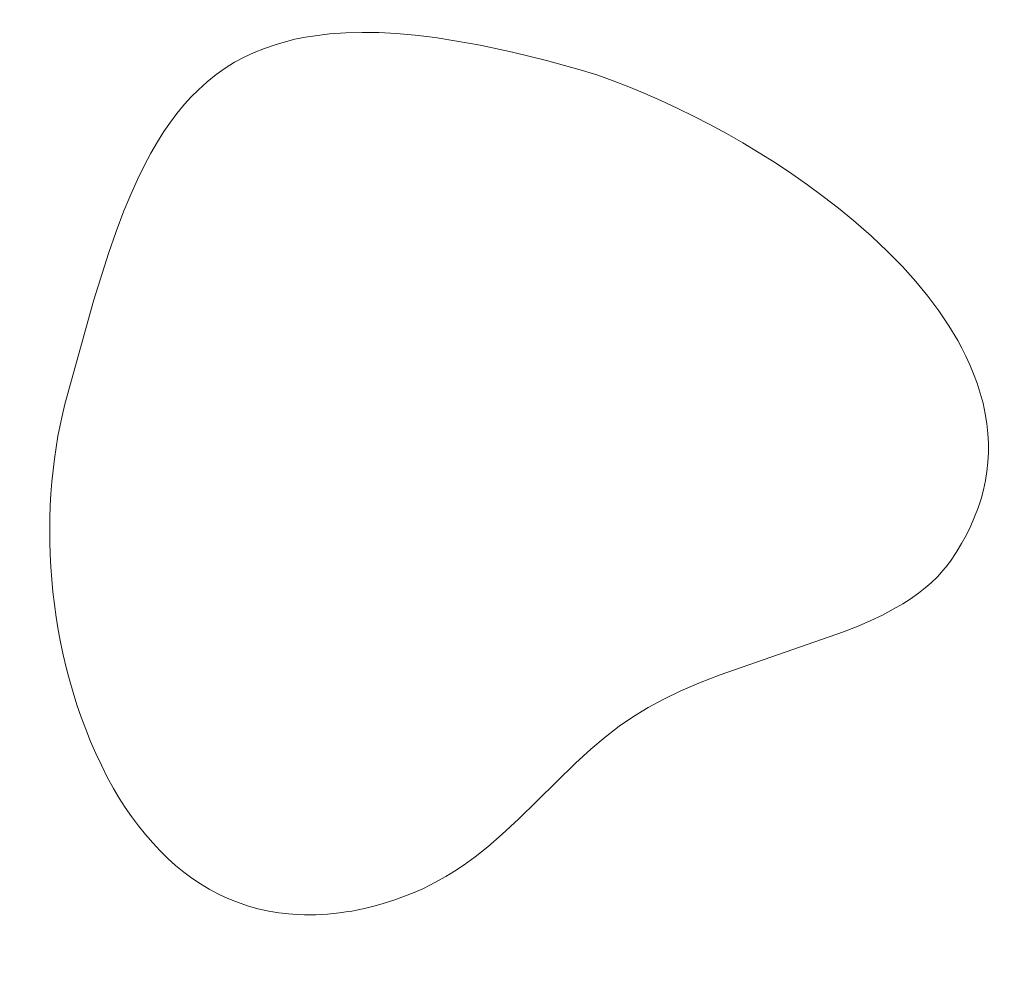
# Model space of a CAD drawing. Header units: millimetres. Extents: x -159 to 180, y -161 to 116.
# Tile 450 of 656: x -6 to 1, y -97 to -90. Entities that reach past the tile are written whole.
import ezdxf

# ---------------------------------------------------------------- set-up
doc = ezdxf.new("R2010")
doc.units = ezdxf.units.MM
doc.header["$MEASUREMENT"] = 0
doc.layers.add('Layer 1', color=7, linetype='Continuous')

msp = doc.modelspace()

# ---------------------------------------------------------------- linework, layer by layer
at = {"layer": 'Layer 1', "color": 18, "lineweight": 9}
for points, knots in [([(-158.5852, -104.074), (-158.5852, -104.074), (179.5952, -104.074), (179.5952, -104.074), (179.5952, -104.074), (179.5952, -104.074), (179.5952, 115.719), (179.5952, 115.719), (179.5952, 115.719), (179.5952, 115.719), (-158.5852, 115.719), (-158.5852, 115.719), (-158.5852, 115.719), (-158.5852, 115.719), (-158.5852, -104.074), (-158.5852, -104.074)], [0, 0, 0, 0, 0.2, 0.2, 0.2, 0.2, 0.4, 0.4, 0.4, 0.4, 0.6, 0.6, 0.6, 0.6, 1, 1, 1, 1]), ([(58.7021, -7.5691), (58.7021, -7.5691), (58.7021, -2.7996), (58.7021, -2.7996), (58.7021, -2.7996), (58.7021, -2.7996), (53.9333, -2.7996), (53.9333, -2.7996), (53.9333, -2.7996), (53.9333, -2.7996), (53.9333, 0.2004), (53.9333, 0.2004), (53.9333, 0.2004), (53.9333, 0.2004), (45.9738, 0.2004), (45.9738, 0.2004), (45.9738, 0.2004), (45.9738, 0.2004), (45.9738, -2.7996), (45.9738, -2.7996), (45.9738, -2.7996), (45.9738, -2.7996), (38.2683, -2.7996), (38.2683, -2.7996), (38.2683, -2.7996), (38.2683, -2.7996), (38.2683, 0.2004), (38.2683, 0.2004), (38.2683, 0.2004), (38.2683, 0.2004), (30.3088, 0.2004), (30.3088, 0.2004), (30.3088, 0.2004), (30.3088, 0.2004), (30.3088, -2.7996), (30.3088, -2.7996), (30.3088, -2.7996), (30.3088, -2.7996), (22.6034, -2.7996), (22.6034, -2.7996), (22.6034, -2.7996), (22.6034, -2.7996), (22.6034, 0.2004), (22.6034, 0.2004), (22.6034, 0.2004), (22.6034, 0.2004), (14.6439, 0.2004), (14.6439, 0.2004), (14.6439, 0.2004), (14.6439, 0.2004), (14.6439, -2.7996), (14.6439, -2.7996), (14.6439, -2.7996), (14.6439, -2.7996), (6.9385, -2.7996), (6.9385, -2.7996), (6.9385, -2.7996), (6.9385, -2.7996), (6.9385, 0.2004), (6.9385, 0.2004), (6.9385, 0.2004), (6.9385, 0.2004), (-1.021, 0.2004), (-1.021, 0.2004), (-1.021, 0.2004), (-1.021, 0.2004), (-1.021, -2.7996), (-1.021, -2.7996), (-1.021, -2.7996), (-1.021, -2.7996), (-8.7264, -2.7996), (-8.7264, -2.7996), (-8.7264, -2.7996), (-8.7264, -2.7996), (-8.7264, 0.2004), (-8.7264, 0.2004), (-8.7264, 0.2004), (-8.7264, 0.2004), (-16.686, 0.2004), (-16.686, 0.2004), (-16.686, 0.2004), (-16.686, 0.2004), (-16.686, -2.7996), (-16.686, -2.7996), (-16.686, -2.7996), (-16.686, -2.7996), (-24.3914, -2.7996), (-24.3914, -2.7996), (-24.3914, -2.7996), (-24.3914, -2.7996), (-24.3914, 0.2004), (-24.3914, 0.2004), (-24.3914, 0.2004), (-24.3914, 0.2004), (-32.351, 0.2004), (-32.351, 0.2004), (-32.351, 0.2004), (-32.351, 0.2004), (-32.351, -2.7996), (-32.351, -2.7996), (-32.351, -2.7996), (-32.351, -2.7996), (-37.1199, -2.7996), (-37.1199, -2.7996), (-37.1199, -2.7996), (-37.1199, -2.7996), (-37.1199, -7.5691), (-37.1199, -7.5691), (-37.1199, -7.5691), (-37.1199, -7.5691), (-40.1199, -7.5691), (-40.1199, -7.5691), (-40.1199, -7.5691), (-40.1199, -7.5691), (-40.1199, -15.5281), (-40.1199, -15.5281), (-40.1199, -15.5281), (-40.1199, -15.5281), (-37.1199, -15.5281), (-37.1199, -15.5281), (-37.1199, -15.5281), (-37.1199, -15.5281), (-37.1199, -23.2341), (-37.1199, -23.2341), (-37.1199, -23.2341), (-37.1199, -23.2341), (-40.1199, -23.2341), (-40.1199, -23.2341), (-40.1199, -23.2341), (-40.1199, -23.2341), (-40.1199, -31.1931), (-40.1199, -31.1931), (-40.1199, -31.1931), (-40.1199, -31.1931), (-37.1199, -31.1931), (-37.1199, -31.1931), (-37.1199, -31.1931), (-37.1199, -31.1931), (-37.1199, -38.8982), (-37.1199, -38.8982), (-37.1199, -38.8982), (-37.1199, -38.8982), (-40.1199, -38.8982), (-40.1199, -38.8982), (-40.1199, -38.8982), (-40.1199, -38.8982), (-40.1199, -46.8582), (-40.1199, -46.8582), (-40.1199, -46.8582), (-40.1199, -46.8582), (-37.1199, -46.8582), (-37.1199, -46.8582), (-37.1199, -46.8582), (-37.1199, -46.8582), (-37.1199, -54.5632), (-37.1199, -54.5632), (-37.1199, -54.5632), (-37.1199, -54.5632), (-40.1199, -54.5632), (-40.1199, -54.5632), (-40.1199, -54.5632), (-40.1199, -54.5632), (-40.1199, -62.5232), (-40.1199, -62.5232), (-40.1199, -62.5232), (-40.1199, -62.5232), (-37.1199, -62.5232), (-37.1199, -62.5232), (-37.1199, -62.5232), (-37.1199, -62.5232), (-37.1199, -70.2283), (-37.1199, -70.2283), (-37.1199, -70.2283), (-37.1199, -70.2283), (-40.1199, -70.2283), (-40.1199, -70.2283), (-40.1199, -70.2283), (-40.1199, -70.2283), (-40.1199, -78.1882), (-40.1199, -78.1882), (-40.1199, -78.1882), (-40.1199, -78.1882), (-37.1199, -78.1882), (-37.1199, -78.1882), (-37.1199, -78.1882), (-37.1199, -78.1882), (-37.1199, -85.8933), (-37.1199, -85.8933), (-37.1199, -85.8933), (-37.1199, -85.8933), (-40.1199, -85.8933), (-40.1199, -85.8933), (-40.1199, -85.8933), (-40.1199, -85.8933), (-40.1199, -93.8533), (-40.1199, -93.8533), (-40.1199, -93.8533), (-40.1199, -93.8533), (-37.1199, -93.8533), (-37.1199, -93.8533), (-37.1199, -93.8533), (-37.1199, -93.8533), (-37.1199, -98.6218), (-37.1199, -98.6218), (-37.1199, -98.6218), (-37.1199, -98.6218), (-32.351, -98.6218), (-32.351, -98.6218), (-32.351, -98.6218), (-32.351, -98.6218), (-32.351, -101.6218), (-32.351, -101.6218), (-32.351, -101.6218), (-32.351, -101.6218), (-24.3914, -101.6218), (-24.3914, -101.6218), (-24.3914, -101.6218), (-24.3914, -101.6218), (-24.3914, -98.6218), (-24.3914, -98.6218), (-24.3914, -98.6218), (-24.3914, -98.6218), (-16.686, -98.6218), (-16.686, -98.6218), (-16.686, -98.6218), (-16.686, -98.6218), (-16.686, -101.6218), (-16.686, -101.6218), (-16.686, -101.6218), (-16.686, -101.6218), (-8.7264, -101.6218), (-8.7264, -101.6218), (-8.7264, -101.6218), (-8.7264, -101.6218), (-8.7264, -98.6218), (-8.7264, -98.6218), (-8.7264, -98.6218), (-8.7264, -98.6218), (-1.021, -98.6218), (-1.021, -98.6218), (-1.021, -98.6218), (-1.021, -98.6218), (-1.021, -101.6218), (-1.021, -101.6218), (-1.021, -101.6218), (-1.021, -101.6218), (6.9385, -101.6218), (6.9385, -101.6218), (6.9385, -101.6218), (6.9385, -101.6218), (6.9385, -98.6218), (6.9385, -98.6218), (6.9385, -98.6218), (6.9385, -98.6218), (14.6439, -98.6218), (14.6439, -98.6218), (14.6439, -98.6218), (14.6439, -98.6218), (14.6439, -101.6218), (14.6439, -101.6218), (14.6439, -101.6218), (14.6439, -101.6218), (22.6034, -101.6218), (22.6034, -101.6218), (22.6034, -101.6218), (22.6034, -101.6218), (22.6034, -98.6218), (22.6034, -98.6218), (22.6034, -98.6218), (22.6034, -98.6218), (30.3088, -98.6218), (30.3088, -98.6218), (30.3088, -98.6218), (30.3088, -98.6218), (30.3088, -101.6218), (30.3088, -101.6218), (30.3088, -101.6218), (30.3088, -101.6218), (38.2683, -101.6218), (38.2683, -101.6218), (38.2683, -101.6218), (38.2683, -101.6218), (38.2683, -98.6218), (38.2683, -98.6218), (38.2683, -98.6218), (38.2683, -98.6218), (45.9738, -98.6218), (45.9738, -98.6218), (45.9738, -98.6218), (45.9738, -98.6218), (45.9738, -101.6218), (45.9738, -101.6218), (45.9738, -101.6218), (45.9738, -101.6218), (53.9333, -101.6218), (53.9333, -101.6218), (53.9333, -101.6218), (53.9333, -101.6218), (53.9333, -98.6218), (53.9333, -98.6218), (53.9333, -98.6218), (53.9333, -98.6218), (58.7021, -98.6218), (58.7021, -98.6218), (58.7021, -98.6218), (58.7021, -98.6218), (58.7021, -93.8533), (58.7021, -93.8533), (58.7021, -93.8533), (58.7021, -93.8533), (61.7021, -93.8533), (61.7021, -93.8533), (61.7021, -93.8533), (61.7021, -93.8533), (61.7021, -85.8933), (61.7021, -85.8933), (61.7021, -85.8933), (61.7021, -85.8933), (58.7021, -85.8933), (58.7021, -85.8933), (58.7021, -85.8933), (58.7021, -85.8933), (58.7021, -78.1882), (58.7021, -78.1882), (58.7021, -78.1882), (58.7021, -78.1882), (61.7021, -78.1882), (61.7021, -78.1882), (61.7021, -78.1882), (61.7021, -78.1882), (61.7021, -70.2283), (61.7021, -70.2283), (61.7021, -70.2283), (61.7021, -70.2283), (58.7021, -70.2283), (58.7021, -70.2283), (58.7021, -70.2283), (58.7021, -70.2283), (58.7021, -62.5232), (58.7021, -62.5232), (58.7021, -62.5232), (58.7021, -62.5232), (61.7021, -62.5232), (61.7021, -62.5232), (61.7021, -62.5232), (61.7021, -62.5232), (61.7021, -54.5632), (61.7021, -54.5632), (61.7021, -54.5632), (61.7021, -54.5632), (58.7021, -54.5632), (58.7021, -54.5632), (58.7021, -54.5632), (58.7021, -54.5632), (58.7021, -46.8582), (58.7021, -46.8582), (58.7021, -46.8582), (58.7021, -46.8582), (61.7021, -46.8582), (61.7021, -46.8582), (61.7021, -46.8582), (61.7021, -46.8582), (61.7021, -38.8982), (61.7021, -38.8982), (61.7021, -38.8982), (61.7021, -38.8982), (58.7021, -38.8982), (58.7021, -38.8982), (58.7021, -38.8982), (58.7021, -38.8982), (58.7021, -31.1931), (58.7021, -31.1931), (58.7021, -31.1931), (58.7021, -31.1931), (61.7021, -31.1931), (61.7021, -31.1931), (61.7021, -31.1931), (61.7021, -31.1931), (61.7021, -23.2341), (61.7021, -23.2341), (61.7021, -23.2341), (61.7021, -23.2341), (58.7021, -23.2341), (58.7021, -23.2341), (58.7021, -23.2341), (58.7021, -23.2341), (58.7021, -15.5281), (58.7021, -15.5281), (58.7021, -15.5281), (58.7021, -15.5281), (61.7021, -15.5281), (61.7021, -15.5281), (61.7021, -15.5281), (61.7021, -15.5281), (61.7021, -7.5691), (61.7021, -7.5691), (61.7021, -7.5691), (61.7021, -7.5691), (58.7021, -7.5691), (58.7021, -7.5691)], [0, 0, 0, 0, 0.009901, 0.009901, 0.009901, 0.009901, 0.019802, 0.019802, 0.019802, 0.019802, 0.029703, 0.029703, 0.029703, 0.029703, 0.039604, 0.039604, 0.039604, 0.039604, 0.049505, 0.049505, 0.049505, 0.049505, 0.059406, 0.059406, 0.059406, 0.059406, 0.069307, 0.069307, 0.069307, 0.069307, 0.079208, 0.079208, 0.079208, 0.079208, 0.089109, 0.089109, 0.089109, 0.089109, 0.09901, 0.09901, 0.09901, 0.09901, 0.108911, 0.108911, 0.108911, 0.108911, 0.118812, 0.118812, 0.118812, 0.118812, 0.128713, 0.128713, 0.128713, 0.128713, 0.138614, 0.138614, 0.138614, 0.138614, 0.148515, 0.148515, 0.148515, 0.148515, 0.158416, 0.158416, 0.158416, 0.158416, 0.168317, 0.168317, 0.168317, 0.168317, 0.178218, 0.178218, 0.178218, 0.178218, 0.188119, 0.188119, 0.188119, 0.188119, 0.19802, 0.19802, 0.19802, 0.19802, 0.207921, 0.207921, 0.207921, 0.207921, 0.217822, 0.217822, 0.217822, 0.217822, 0.227723, 0.227723, 0.227723, 0.227723, 0.237624, 0.237624, 0.237624, 0.237624, 0.247525, 0.247525, 0.247525, 0.247525, 0.257426, 0.257426, 0.257426, 0.257426, 0.267327, 0.267327, 0.267327, 0.267327, 0.277228, 0.277228, 0.277228, 0.277228, 0.287129, 0.287129, 0.287129, 0.287129, 0.29703, 0.29703, 0.29703, 0.29703, 0.306931, 0.306931, 0.306931, 0.306931, 0.316832, 0.316832, 0.316832, 0.316832, 0.326733, 0.326733, 0.326733, 0.326733, 0.336634, 0.336634, 0.336634, 0.336634, 0.346535, 0.346535, 0.346535, 0.346535, 0.356436, 0.356436, 0.356436, 0.356436, 0.366337, 0.366337, 0.366337, 0.366337, 0.376238, 0.376238, 0.376238, 0.376238, 0.386139, 0.386139, 0.386139, 0.386139, 0.39604, 0.39604, 0.39604, 0.39604, 0.405941, 0.405941, 0.405941, 0.405941, 0.415842, 0.415842, 0.415842, 0.415842, 0.425743, 0.425743, 0.425743, 0.425743, 0.435644, 0.435644, 0.435644, 0.435644, 0.445545, 0.445545, 0.445545, 0.445545, 0.455446, 0.455446, 0.455446, 0.455446, 0.465347, 0.465347, 0.465347, 0.465347, 0.475248, 0.475248, 0.475248, 0.475248, 0.485149, 0.485149, 0.485149, 0.485149, 0.49505, 0.49505, 0.49505, 0.49505, 0.50495, 0.50495, 0.50495, 0.50495, 0.514851, 0.514851, 0.514851, 0.514851, 0.524752, 0.524752, 0.524752, 0.524752, 0.534653, 0.534653, 0.534653, 0.534653, 0.544554, 0.544554, 0.544554, 0.544554, 0.554455, 0.554455, 0.554455, 0.554455, 0.564356, 0.564356, 0.564356, 0.564356, 0.574257, 0.574257, 0.574257, 0.574257, 0.584158, 0.584158, 0.584158, 0.584158, 0.594059, 0.594059, 0.594059, 0.594059, 0.60396, 0.60396, 0.60396, 0.60396, 0.613861, 0.613861, 0.613861, 0.613861, 0.623762, 0.623762, 0.623762, 0.623762, 0.633663, 0.633663, 0.633663, 0.633663, 0.643564, 0.643564, 0.643564, 0.643564, 0.653465, 0.653465, 0.653465, 0.653465, 0.663366, 0.663366, 0.663366, 0.663366, 0.673267, 0.673267, 0.673267, 0.673267, 0.683168, 0.683168, 0.683168, 0.683168, 0.693069, 0.693069, 0.693069, 0.693069, 0.70297, 0.70297, 0.70297, 0.70297, 0.712871, 0.712871, 0.712871, 0.712871, 0.722772, 0.722772, 0.722772, 0.722772, 0.732673, 0.732673, 0.732673, 0.732673, 0.742574, 0.742574, 0.742574, 0.742574, 0.752475, 0.752475, 0.752475, 0.752475, 0.762376, 0.762376, 0.762376, 0.762376, 0.772277, 0.772277, 0.772277, 0.772277, 0.782178, 0.782178, 0.782178, 0.782178, 0.792079, 0.792079, 0.792079, 0.792079, 0.80198, 0.80198, 0.80198, 0.80198, 0.811881, 0.811881, 0.811881, 0.811881, 0.821782, 0.821782, 0.821782, 0.821782, 0.831683, 0.831683, 0.831683, 0.831683, 0.841584, 0.841584, 0.841584, 0.841584, 0.851485, 0.851485, 0.851485, 0.851485, 0.861386, 0.861386, 0.861386, 0.861386, 0.871287, 0.871287, 0.871287, 0.871287, 0.881188, 0.881188, 0.881188, 0.881188, 0.891089, 0.891089, 0.891089, 0.891089, 0.90099, 0.90099, 0.90099, 0.90099, 0.910891, 0.910891, 0.910891, 0.910891, 0.920792, 0.920792, 0.920792, 0.920792, 0.930693, 0.930693, 0.930693, 0.930693, 0.940594, 0.940594, 0.940594, 0.940594, 0.950495, 0.950495, 0.950495, 0.950495, 0.960396, 0.960396, 0.960396, 0.960396, 0.970297, 0.970297, 0.970297, 0.970297, 0.980198, 0.980198, 0.980198, 0.980198, 1, 1, 1, 1]), ([(0.6932, -94.0857), (0.6932, -94.0857), (0.7355, -94.0215), (0.7355, -94.0215), (0.7355, -94.0215), (0.7355, -94.0215), (0.7745, -93.957), (0.7745, -93.957), (0.7745, -93.957), (0.7745, -93.957), (0.81, -93.8923), (0.81, -93.8923), (0.81, -93.8923), (0.81, -93.8923), (0.8421, -93.8273), (0.8421, -93.8273), (0.8421, -93.8273), (0.8421, -93.8273), (0.8707, -93.7619), (0.8707, -93.7619), (0.8707, -93.7619), (0.8707, -93.7619), (0.8959, -93.6961), (0.8959, -93.6961), (0.8959, -93.6961), (0.8959, -93.6961), (0.9175, -93.6299), (0.9175, -93.6299), (0.9175, -93.6299), (0.9175, -93.6299), (0.9355, -93.5632), (0.9355, -93.5632), (0.9355, -93.5632), (0.9355, -93.5632), (0.95, -93.4959), (0.95, -93.4959), (0.95, -93.4959), (0.95, -93.4959), (0.9609, -93.4281), (0.9609, -93.4281), (0.9609, -93.4281), (0.9609, -93.4281), (0.9681, -93.3597), (0.9681, -93.3597), (0.9681, -93.3597), (0.9681, -93.3597), (0.9716, -93.2905), (0.9716, -93.2905), (0.9716, -93.2905), (0.9716, -93.2905), (0.9714, -93.2207), (0.9714, -93.2207), (0.9714, -93.2207), (0.9714, -93.2207), (0.9675, -93.1502), (0.9675, -93.1502), (0.9675, -93.1502), (0.9675, -93.1502), (0.9598, -93.0788), (0.9598, -93.0788), (0.9598, -93.0788), (0.9598, -93.0788), (0.9484, -93.0066), (0.9484, -93.0066), (0.9484, -93.0066), (0.9484, -93.0066), (0.932, -92.9296), (0.932, -92.9296), (0.932, -92.9296), (0.932, -92.9296), (0.912, -92.8549), (0.912, -92.8549), (0.912, -92.8549), (0.912, -92.8549), (0.889, -92.7826), (0.889, -92.7826), (0.889, -92.7826), (0.889, -92.7826), (0.8634, -92.7132), (0.8634, -92.7132), (0.8634, -92.7132), (0.8634, -92.7132), (0.8358, -92.6469), (0.8358, -92.6469), (0.8358, -92.6469), (0.8358, -92.6469), (0.8068, -92.5841), (0.8068, -92.5841), (0.8068, -92.5841), (0.8068, -92.5841), (0.7769, -92.525), (0.7769, -92.525), (0.7769, -92.525), (0.7769, -92.525), (0.7467, -92.47), (0.7467, -92.47), (0.7467, -92.47), (0.7467, -92.47), (0.6811, -92.3613), (0.6811, -92.3613), (0.6811, -92.3613), (0.6811, -92.3613), (0.6085, -92.2533), (0.6085, -92.2533), (0.6085, -92.2533), (0.6085, -92.2533), (0.5282, -92.1455), (0.5282, -92.1455), (0.5282, -92.1455), (0.5282, -92.1455), (0.4395, -92.0373), (0.4395, -92.0373), (0.4395, -92.0373), (0.4395, -92.0373), (0.3415, -91.9284), (0.3415, -91.9284), (0.3415, -91.9284), (0.3415, -91.9284), (0.2335, -91.8182), (0.2335, -91.8182), (0.2335, -91.8182), (0.2335, -91.8182), (0.1147, -91.7063), (0.1147, -91.7063), (0.1147, -91.7063), (0.1147, -91.7063), (-0.0156, -91.5921), (-0.0156, -91.5921), (-0.0156, -91.5921), (-0.0156, -91.5921), (-0.1255, -91.5016), (-0.1255, -91.5016), (-0.1255, -91.5016), (-0.1255, -91.5016), (-0.2379, -91.4141), (-0.2379, -91.4141), (-0.2379, -91.4141), (-0.2379, -91.4141), (-0.3525, -91.3295), (-0.3525, -91.3295), (-0.3525, -91.3295), (-0.3525, -91.3295), (-0.4691, -91.2481), (-0.4691, -91.2481), (-0.4691, -91.2481), (-0.4691, -91.2481), (-0.5871, -91.1697), (-0.5871, -91.1697), (-0.5871, -91.1697), (-0.5871, -91.1697), (-0.7063, -91.0945), (-0.7063, -91.0945), (-0.7063, -91.0945), (-0.7063, -91.0945), (-0.8263, -91.0225), (-0.8263, -91.0225), (-0.8263, -91.0225), (-0.8263, -91.0225), (-0.9469, -90.9538), (-0.9469, -90.9538), (-0.9469, -90.9538), (-0.9469, -90.9538), (-1.0676, -90.8883), (-1.0676, -90.8883), (-1.0676, -90.8883), (-1.0676, -90.8883), (-1.188, -90.8263), (-1.188, -90.8263), (-1.188, -90.8263), (-1.188, -90.8263), (-1.308, -90.7676), (-1.308, -90.7676), (-1.308, -90.7676), (-1.308, -90.7676), (-1.427, -90.7124), (-1.427, -90.7124), (-1.427, -90.7124), (-1.427, -90.7124), (-1.5448, -90.6607), (-1.5448, -90.6607), (-1.5448, -90.6607), (-1.5448, -90.6607), (-1.661, -90.6125), (-1.661, -90.6125), (-1.661, -90.6125), (-1.661, -90.6125), (-1.7753, -90.568), (-1.7753, -90.568), (-1.7753, -90.568), (-1.7753, -90.568), (-1.8873, -90.5271), (-1.8873, -90.5271), (-1.8873, -90.5271), (-1.8873, -90.5271), (-1.9454, -90.5086), (-1.9454, -90.5086), (-1.9454, -90.5086), (-1.9454, -90.5086), (-2.0015, -90.492), (-2.0015, -90.492), (-2.0015, -90.492), (-2.0015, -90.492), (-2.2651, -90.4187), (-2.2651, -90.4187), (-2.2651, -90.4187), (-2.2651, -90.4187), (-2.5143, -90.3582), (-2.5143, -90.3582), (-2.5143, -90.3582), (-2.5143, -90.3582), (-2.7493, -90.3074), (-2.7493, -90.3074), (-2.7493, -90.3074), (-2.7493, -90.3074), (-2.922, -90.2763), (-2.922, -90.2763), (-2.922, -90.2763), (-2.922, -90.2763), (-3.0804, -90.2518), (-3.0804, -90.2518), (-3.0804, -90.2518), (-3.0804, -90.2518), (-3.2268, -90.2336), (-3.2268, -90.2336), (-3.2268, -90.2336), (-3.2268, -90.2336), (-3.3632, -90.2214), (-3.3632, -90.2214), (-3.3632, -90.2214), (-3.3632, -90.2214), (-3.4918, -90.2147), (-3.4918, -90.2147), (-3.4918, -90.2147), (-3.4918, -90.2147), (-3.615, -90.2133), (-3.615, -90.2133), (-3.615, -90.2133), (-3.615, -90.2133), (-3.7348, -90.2168), (-3.7348, -90.2168), (-3.7348, -90.2168), (-3.7348, -90.2168), (-3.8535, -90.2249), (-3.8535, -90.2249), (-3.8535, -90.2249), (-3.8535, -90.2249), (-3.9405, -90.2348), (-3.9405, -90.2348), (-3.9405, -90.2348), (-3.9405, -90.2348), (-4.028, -90.2485), (-4.028, -90.2485), (-4.028, -90.2485), (-4.028, -90.2485), (-4.107, -90.264), (-4.107, -90.264), (-4.107, -90.264), (-4.107, -90.264), (-4.1683, -90.2791), (-4.1683, -90.2791), (-4.1683, -90.2791), (-4.1683, -90.2791), (-4.2504, -90.3038), (-4.2504, -90.3038), (-4.2504, -90.3038), (-4.2504, -90.3038), (-4.3292, -90.3308), (-4.3292, -90.3308), (-4.3292, -90.3308), (-4.3292, -90.3308), (-4.405, -90.3607), (-4.405, -90.3607), (-4.405, -90.3607), (-4.405, -90.3607), (-4.4781, -90.3942), (-4.4781, -90.3942), (-4.4781, -90.3942), (-4.4781, -90.3942), (-4.5488, -90.4318), (-4.5488, -90.4318), (-4.5488, -90.4318), (-4.5488, -90.4318), (-4.6174, -90.4742), (-4.6174, -90.4742), (-4.6174, -90.4742), (-4.6174, -90.4742), (-4.6842, -90.5221), (-4.6842, -90.5221), (-4.6842, -90.5221), (-4.6842, -90.5221), (-4.7495, -90.5759), (-4.7495, -90.5759), (-4.7495, -90.5759), (-4.7495, -90.5759), (-4.8136, -90.6339), (-4.8136, -90.6339), (-4.8136, -90.6339), (-4.8136, -90.6339), (-4.8655, -90.6848), (-4.8655, -90.6848), (-4.8655, -90.6848), (-4.8655, -90.6848), (-4.915, -90.7394), (-4.915, -90.7394), (-4.915, -90.7394), (-4.915, -90.7394), (-4.972, -90.8084), (-4.972, -90.8084), (-4.972, -90.8084), (-4.972, -90.8084), (-5.0186, -90.8697), (-5.0186, -90.8697), (-5.0186, -90.8697), (-5.0186, -90.8697), (-5.0658, -90.9382), (-5.0658, -90.9382), (-5.0658, -90.9382), (-5.0658, -90.9382), (-5.1135, -91.0143), (-5.1135, -91.0143), (-5.1135, -91.0143), (-5.1135, -91.0143), (-5.1616, -91.0983), (-5.1616, -91.0983), (-5.1616, -91.0983), (-5.1616, -91.0983), (-5.2102, -91.1906), (-5.2102, -91.1906), (-5.2102, -91.1906), (-5.2102, -91.1906), (-5.2593, -91.2914), (-5.2593, -91.2914), (-5.2593, -91.2914), (-5.2593, -91.2914), (-5.3088, -91.4012), (-5.3088, -91.4012), (-5.3088, -91.4012), (-5.3088, -91.4012), (-5.3588, -91.5203), (-5.3588, -91.5203), (-5.3588, -91.5203), (-5.3588, -91.5203), (-5.4164, -91.6726), (-5.4164, -91.6726), (-5.4164, -91.6726), (-5.4164, -91.6726), (-5.4718, -91.8318), (-5.4718, -91.8318), (-5.4718, -91.8318), (-5.4718, -91.8318), (-5.5787, -92.1726), (-5.5787, -92.1726), (-5.5787, -92.1726), (-5.5787, -92.1726), (-5.7907, -92.9353), (-5.7907, -92.9353), (-5.7907, -92.9353), (-5.7907, -92.9353), (-5.8093, -93.0123), (-5.8093, -93.0123), (-5.8093, -93.0123), (-5.8093, -93.0123), (-5.8263, -93.091), (-5.8263, -93.091), (-5.8263, -93.091), (-5.8263, -93.091), (-5.8417, -93.1711), (-5.8417, -93.1711), (-5.8417, -93.1711), (-5.8417, -93.1711), (-5.8554, -93.2527), (-5.8554, -93.2527), (-5.8554, -93.2527), (-5.8554, -93.2527), (-5.8674, -93.3357), (-5.8674, -93.3357), (-5.8674, -93.3357), (-5.8674, -93.3357), (-5.8777, -93.4199), (-5.8777, -93.4199), (-5.8777, -93.4199), (-5.8777, -93.4199), (-5.8862, -93.5053), (-5.8862, -93.5053), (-5.8862, -93.5053), (-5.8862, -93.5053), (-5.8929, -93.5918), (-5.8929, -93.5918), (-5.8929, -93.5918), (-5.8929, -93.5918), (-5.8978, -93.6792), (-5.8978, -93.6792), (-5.8978, -93.6792), (-5.8978, -93.6792), (-5.9009, -93.7676), (-5.9009, -93.7676), (-5.9009, -93.7676), (-5.9009, -93.7676), (-5.902, -93.8567), (-5.902, -93.8567), (-5.902, -93.8567), (-5.902, -93.8567), (-5.9013, -93.9466), (-5.9013, -93.9466), (-5.9013, -93.9466), (-5.9013, -93.9466), (-5.8986, -94.037), (-5.8986, -94.037), (-5.8986, -94.037), (-5.8986, -94.037), (-5.8939, -94.128), (-5.8939, -94.128), (-5.8939, -94.128), (-5.8939, -94.128), (-5.8872, -94.2195), (-5.8872, -94.2195), (-5.8872, -94.2195), (-5.8872, -94.2195), (-5.8784, -94.3112), (-5.8784, -94.3112), (-5.8784, -94.3112), (-5.8784, -94.3112), (-5.8676, -94.4033), (-5.8676, -94.4033), (-5.8676, -94.4033), (-5.8676, -94.4033), (-5.8547, -94.4955), (-5.8547, -94.4955), (-5.8547, -94.4955), (-5.8547, -94.4955), (-5.8396, -94.5877), (-5.8396, -94.5877), (-5.8396, -94.5877), (-5.8396, -94.5877), (-5.8224, -94.6799), (-5.8224, -94.6799), (-5.8224, -94.6799), (-5.8224, -94.6799), (-5.803, -94.7721), (-5.803, -94.7721), (-5.803, -94.7721), (-5.803, -94.7721), (-5.7813, -94.864), (-5.7813, -94.864), (-5.7813, -94.864), (-5.7813, -94.864), (-5.7574, -94.9556), (-5.7574, -94.9556), (-5.7574, -94.9556), (-5.7574, -94.9556), (-5.7312, -95.0468), (-5.7312, -95.0468), (-5.7312, -95.0468), (-5.7312, -95.0468), (-5.7026, -95.1376), (-5.7026, -95.1376), (-5.7026, -95.1376), (-5.7026, -95.1376), (-5.6717, -95.2278), (-5.6717, -95.2278), (-5.6717, -95.2278), (-5.6717, -95.2278), (-5.6385, -95.3173), (-5.6385, -95.3173), (-5.6385, -95.3173), (-5.6385, -95.3173), (-5.6028, -95.406), (-5.6028, -95.406), (-5.6028, -95.406), (-5.6028, -95.406), (-5.5646, -95.494), (-5.5646, -95.494), (-5.5646, -95.494), (-5.5646, -95.494), (-5.524, -95.5809), (-5.524, -95.5809), (-5.524, -95.5809), (-5.524, -95.5809), (-5.4809, -95.6669), (-5.4809, -95.6669), (-5.4809, -95.6669), (-5.4809, -95.6669), (-5.4352, -95.7517), (-5.4352, -95.7517), (-5.4352, -95.7517), (-5.4352, -95.7517), (-5.3931, -95.822), (-5.3931, -95.822), (-5.3931, -95.822), (-5.3931, -95.822), (-5.3491, -95.8904), (-5.3491, -95.8904), (-5.3491, -95.8904), (-5.3491, -95.8904), (-5.3033, -95.9568), (-5.3033, -95.9568), (-5.3033, -95.9568), (-5.3033, -95.9568), (-5.2523, -96.0241), (-5.2523, -96.0241), (-5.2523, -96.0241), (-5.2523, -96.0241), (-5.2003, -96.0883), (-5.2003, -96.0883), (-5.2003, -96.0883), (-5.2003, -96.0883), (-5.1472, -96.1495), (-5.1472, -96.1495), (-5.1472, -96.1495), (-5.1472, -96.1495), (-5.0928, -96.2075), (-5.0928, -96.2075), (-5.0928, -96.2075), (-5.0928, -96.2075), (-5.0371, -96.2624), (-5.0371, -96.2624), (-5.0371, -96.2624), (-5.0371, -96.2624), (-4.9799, -96.3142), (-4.9799, -96.3142), (-4.9799, -96.3142), (-4.9799, -96.3142), (-4.921, -96.3627), (-4.921, -96.3627), (-4.921, -96.3627), (-4.921, -96.3627), (-4.8604, -96.4079), (-4.8604, -96.4079), (-4.8604, -96.4079), (-4.8604, -96.4079), (-4.798, -96.4499), (-4.798, -96.4499), (-4.798, -96.4499), (-4.798, -96.4499), (-4.7335, -96.4886), (-4.7335, -96.4886), (-4.7335, -96.4886), (-4.7335, -96.4886), (-4.667, -96.5239), (-4.667, -96.5239), (-4.667, -96.5239), (-4.667, -96.5239), (-4.5982, -96.5558), (-4.5982, -96.5558), (-4.5982, -96.5558), (-4.5982, -96.5558), (-4.527, -96.5844), (-4.527, -96.5844), (-4.527, -96.5844), (-4.527, -96.5844), (-4.4533, -96.6094), (-4.4533, -96.6094), (-4.4533, -96.6094), (-4.4533, -96.6094), (-4.377, -96.6311), (-4.377, -96.6311), (-4.377, -96.6311), (-4.377, -96.6311), (-4.2979, -96.6492), (-4.2979, -96.6492), (-4.2979, -96.6492), (-4.2979, -96.6492), (-4.2243, -96.6617), (-4.2243, -96.6617), (-4.2243, -96.6617), (-4.2243, -96.6617), (-4.1533, -96.6698), (-4.1533, -96.6698), (-4.1533, -96.6698), (-4.1533, -96.6698), (-4.0895, -96.6745), (-4.0895, -96.6745), (-4.0895, -96.6745), (-4.0895, -96.6745), (-4.0374, -96.6765), (-4.0374, -96.6765), (-4.0374, -96.6765), (-4.0374, -96.6765), (-3.9531, -96.6765), (-3.9531, -96.6765), (-3.9531, -96.6765), (-3.9531, -96.6765), (-3.9103, -96.6746), (-3.9103, -96.6746), (-3.9103, -96.6746), (-3.9103, -96.6746), (-3.8669, -96.6716), (-3.8669, -96.6716), (-3.8669, -96.6716), (-3.8669, -96.6716), (-3.8231, -96.6668), (-3.8231, -96.6668), (-3.8231, -96.6668), (-3.8231, -96.6668), (-3.7789, -96.6619), (-3.7789, -96.6619), (-3.7789, -96.6619), (-3.7789, -96.6619), (-3.7341, -96.655), (-3.7341, -96.655), (-3.7341, -96.655), (-3.7341, -96.655), (-3.689, -96.6482), (-3.689, -96.6482), (-3.689, -96.6482), (-3.689, -96.6482), (-3.6433, -96.6394), (-3.6433, -96.6394), (-3.6433, -96.6394), (-3.6433, -96.6394), (-3.5971, -96.6287), (-3.5971, -96.6287), (-3.5971, -96.6287), (-3.5971, -96.6287), (-3.5188, -96.61), (-3.5188, -96.61), (-3.5188, -96.61), (-3.5188, -96.61), (-3.4593, -96.5931), (-3.4593, -96.5931), (-3.4593, -96.5931), (-3.4593, -96.5931), (-3.3833, -96.5686), (-3.3833, -96.5686), (-3.3833, -96.5686), (-3.3833, -96.5686), (-3.3041, -96.5403), (-3.3041, -96.5403), (-3.3041, -96.5403), (-3.3041, -96.5403), (-3.2335, -96.5125), (-3.2335, -96.5125), (-3.2335, -96.5125), (-3.2335, -96.5125), (-3.1702, -96.4847), (-3.1702, -96.4847), (-3.1702, -96.4847), (-3.1702, -96.4847), (-3.1128, -96.4563), (-3.1128, -96.4563), (-3.1128, -96.4563), (-3.1128, -96.4563), (-3.0014, -96.3957), (-3.0014, -96.3957), (-3.0014, -96.3957), (-3.0014, -96.3957), (-2.938, -96.3571), (-2.938, -96.3571), (-2.938, -96.3571), (-2.938, -96.3571), (-2.8669, -96.3096), (-2.8669, -96.3096), (-2.8669, -96.3096), (-2.8669, -96.3096), (-2.7865, -96.2504), (-2.7865, -96.2504), (-2.7865, -96.2504), (-2.7865, -96.2504), (-2.6946, -96.1769), (-2.6946, -96.1769), (-2.6946, -96.1769), (-2.6946, -96.1769), (-2.5896, -96.0864), (-2.5896, -96.0864), (-2.5896, -96.0864), (-2.5896, -96.0864), (-2.4695, -95.9763), (-2.4695, -95.9763), (-2.4695, -95.9763), (-2.4695, -95.9763), (-2.0518, -95.5642), (-2.0518, -95.5642), (-2.0518, -95.5642), (-2.0518, -95.5642), (-1.9401, -95.4632), (-1.9401, -95.4632), (-1.9401, -95.4632), (-1.9401, -95.4632), (-1.8343, -95.374), (-1.8343, -95.374), (-1.8343, -95.374), (-1.8343, -95.374), (-1.7311, -95.2946), (-1.7311, -95.2946), (-1.7311, -95.2946), (-1.7311, -95.2946), (-1.6273, -95.2231), (-1.6273, -95.2231), (-1.6273, -95.2231), (-1.6273, -95.2231), (-1.5198, -95.1576), (-1.5198, -95.1576), (-1.5198, -95.1576), (-1.5198, -95.1576), (-1.4053, -95.0961), (-1.4053, -95.0961), (-1.4053, -95.0961), (-1.4053, -95.0961), (-1.2808, -95.0367), (-1.2808, -95.0367), (-1.2808, -95.0367), (-1.2808, -95.0367), (-1.1429, -94.9773), (-1.1429, -94.9773), (-1.1429, -94.9773), (-1.1429, -94.9773), (-0.9932, -94.9187), (-0.9932, -94.9187), (-0.9932, -94.9187), (-0.9932, -94.9187), (-0.0896, -94.6043), (-0.0896, -94.6043), (-0.0896, -94.6043), (-0.0896, -94.6043), (0.0171, -94.5613), (0.0171, -94.5613), (0.0171, -94.5613), (0.0171, -94.5613), (0.1104, -94.5206), (0.1104, -94.5206), (0.1104, -94.5206), (0.1104, -94.5206), (0.1949, -94.4802), (0.1949, -94.4802), (0.1949, -94.4802), (0.1949, -94.4802), (0.2752, -94.4382), (0.2752, -94.4382), (0.2752, -94.4382), (0.2752, -94.4382), (0.3444, -94.3986), (0.3444, -94.3986), (0.3444, -94.3986), (0.3444, -94.3986), (0.3985, -94.3645), (0.3985, -94.3645), (0.3985, -94.3645), (0.3985, -94.3645), (0.4603, -94.3206), (0.4603, -94.3206), (0.4603, -94.3206), (0.4603, -94.3206), (0.5091, -94.2822), (0.5091, -94.2822), (0.5091, -94.2822), (0.5091, -94.2822), (0.5526, -94.2453), (0.5526, -94.2453), (0.5526, -94.2453), (0.5526, -94.2453), (0.5988, -94.1998), (0.5988, -94.1998), (0.5988, -94.1998), (0.5988, -94.1998), (0.656, -94.1355), (0.656, -94.1355), (0.656, -94.1355), (0.656, -94.1355), (0.6656, -94.1238), (0.6656, -94.1238), (0.6656, -94.1238), (0.6656, -94.1238), (0.675, -94.1111), (0.675, -94.1111), (0.675, -94.1111), (0.675, -94.1111), (0.6843, -94.0984), (0.6843, -94.0984), (0.6843, -94.0984), (0.6843, -94.0984), (0.6932, -94.0857), (0.6932, -94.0857)], [0, 0, 0, 0, 0.005155, 0.005155, 0.005155, 0.005155, 0.010309, 0.010309, 0.010309, 0.010309, 0.015464, 0.015464, 0.015464, 0.015464, 0.020619, 0.020619, 0.020619, 0.020619, 0.025773, 0.025773, 0.025773, 0.025773, 0.030928, 0.030928, 0.030928, 0.030928, 0.036082, 0.036082, 0.036082, 0.036082, 0.041237, 0.041237, 0.041237, 0.041237, 0.046392, 0.046392, 0.046392, 0.046392, 0.051546, 0.051546, 0.051546, 0.051546, 0.056701, 0.056701, 0.056701, 0.056701, 0.061856, 0.061856, 0.061856, 0.061856, 0.06701, 0.06701, 0.06701, 0.06701, 0.072165, 0.072165, 0.072165, 0.072165, 0.07732, 0.07732, 0.07732, 0.07732, 0.082474, 0.082474, 0.082474, 0.082474, 0.087629, 0.087629, 0.087629, 0.087629, 0.092784, 0.092784, 0.092784, 0.092784, 0.097938, 0.097938, 0.097938, 0.097938, 0.103093, 0.103093, 0.103093, 0.103093, 0.108247, 0.108247, 0.108247, 0.108247, 0.113402, 0.113402, 0.113402, 0.113402, 0.118557, 0.118557, 0.118557, 0.118557, 0.123711, 0.123711, 0.123711, 0.123711, 0.128866, 0.128866, 0.128866, 0.128866, 0.134021, 0.134021, 0.134021, 0.134021, 0.139175, 0.139175, 0.139175, 0.139175, 0.14433, 0.14433, 0.14433, 0.14433, 0.149485, 0.149485, 0.149485, 0.149485, 0.154639, 0.154639, 0.154639, 0.154639, 0.159794, 0.159794, 0.159794, 0.159794, 0.164948, 0.164948, 0.164948, 0.164948, 0.170103, 0.170103, 0.170103, 0.170103, 0.175258, 0.175258, 0.175258, 0.175258, 0.180412, 0.180412, 0.180412, 0.180412, 0.185567, 0.185567, 0.185567, 0.185567, 0.190722, 0.190722, 0.190722, 0.190722, 0.195876, 0.195876, 0.195876, 0.195876, 0.201031, 0.201031, 0.201031, 0.201031, 0.206186, 0.206186, 0.206186, 0.206186, 0.21134, 0.21134, 0.21134, 0.21134, 0.216495, 0.216495, 0.216495, 0.216495, 0.221649, 0.221649, 0.221649, 0.221649, 0.226804, 0.226804, 0.226804, 0.226804, 0.231959, 0.231959, 0.231959, 0.231959, 0.237113, 0.237113, 0.237113, 0.237113, 0.242268, 0.242268, 0.242268, 0.242268, 0.247423, 0.247423, 0.247423, 0.247423, 0.252577, 0.252577, 0.252577, 0.252577, 0.257732, 0.257732, 0.257732, 0.257732, 0.262887, 0.262887, 0.262887, 0.262887, 0.268041, 0.268041, 0.268041, 0.268041, 0.273196, 0.273196, 0.273196, 0.273196, 0.278351, 0.278351, 0.278351, 0.278351, 0.283505, 0.283505, 0.283505, 0.283505, 0.28866, 0.28866, 0.28866, 0.28866, 0.293814, 0.293814, 0.293814, 0.293814, 0.298969, 0.298969, 0.298969, 0.298969, 0.304124, 0.304124, 0.304124, 0.304124, 0.309278, 0.309278, 0.309278, 0.309278, 0.314433, 0.314433, 0.314433, 0.314433, 0.319588, 0.319588, 0.319588, 0.319588, 0.324742, 0.324742, 0.324742, 0.324742, 0.329897, 0.329897, 0.329897, 0.329897, 0.335052, 0.335052, 0.335052, 0.335052, 0.340206, 0.340206, 0.340206, 0.340206, 0.345361, 0.345361, 0.345361, 0.345361, 0.350515, 0.350515, 0.350515, 0.350515, 0.35567, 0.35567, 0.35567, 0.35567, 0.360825, 0.360825, 0.360825, 0.360825, 0.365979, 0.365979, 0.365979, 0.365979, 0.371134, 0.371134, 0.371134, 0.371134, 0.376289, 0.376289, 0.376289, 0.376289, 0.381443, 0.381443, 0.381443, 0.381443, 0.386598, 0.386598, 0.386598, 0.386598, 0.391753, 0.391753, 0.391753, 0.391753, 0.396907, 0.396907, 0.396907, 0.396907, 0.402062, 0.402062, 0.402062, 0.402062, 0.407216, 0.407216, 0.407216, 0.407216, 0.412371, 0.412371, 0.412371, 0.412371, 0.417526, 0.417526, 0.417526, 0.417526, 0.42268, 0.42268, 0.42268, 0.42268, 0.427835, 0.427835, 0.427835, 0.427835, 0.43299, 0.43299, 0.43299, 0.43299, 0.438144, 0.438144, 0.438144, 0.438144, 0.443299, 0.443299, 0.443299, 0.443299, 0.448454, 0.448454, 0.448454, 0.448454, 0.453608, 0.453608, 0.453608, 0.453608, 0.458763, 0.458763, 0.458763, 0.458763, 0.463918, 0.463918, 0.463918, 0.463918, 0.469072, 0.469072, 0.469072, 0.469072, 0.474227, 0.474227, 0.474227, 0.474227, 0.479381, 0.479381, 0.479381, 0.479381, 0.484536, 0.484536, 0.484536, 0.484536, 0.489691, 0.489691, 0.489691, 0.489691, 0.494845, 0.494845, 0.494845, 0.494845, 0.5, 0.5, 0.5, 0.5, 0.505155, 0.505155, 0.505155, 0.505155, 0.510309, 0.510309, 0.510309, 0.510309, 0.515464, 0.515464, 0.515464, 0.515464, 0.520619, 0.520619, 0.520619, 0.520619, 0.525773, 0.525773, 0.525773, 0.525773, 0.530928, 0.530928, 0.530928, 0.530928, 0.536082, 0.536082, 0.536082, 0.536082, 0.541237, 0.541237, 0.541237, 0.541237, 0.546392, 0.546392, 0.546392, 0.546392, 0.551546, 0.551546, 0.551546, 0.551546, 0.556701, 0.556701, 0.556701, 0.556701, 0.561856, 0.561856, 0.561856, 0.561856, 0.56701, 0.56701, 0.56701, 0.56701, 0.572165, 0.572165, 0.572165, 0.572165, 0.57732, 0.57732, 0.57732, 0.57732, 0.582474, 0.582474, 0.582474, 0.582474, 0.587629, 0.587629, 0.587629, 0.587629, 0.592784, 0.592784, 0.592784, 0.592784, 0.597938, 0.597938, 0.597938, 0.597938, 0.603093, 0.603093, 0.603093, 0.603093, 0.608247, 0.608247, 0.608247, 0.608247, 0.613402, 0.613402, 0.613402, 0.613402, 0.618557, 0.618557, 0.618557, 0.618557, 0.623711, 0.623711, 0.623711, 0.623711, 0.628866, 0.628866, 0.628866, 0.628866, 0.634021, 0.634021, 0.634021, 0.634021, 0.639175, 0.639175, 0.639175, 0.639175, 0.64433, 0.64433, 0.64433, 0.64433, 0.649485, 0.649485, 0.649485, 0.649485, 0.654639, 0.654639, 0.654639, 0.654639, 0.659794, 0.659794, 0.659794, 0.659794, 0.664948, 0.664948, 0.664948, 0.664948, 0.670103, 0.670103, 0.670103, 0.670103, 0.675258, 0.675258, 0.675258, 0.675258, 0.680412, 0.680412, 0.680412, 0.680412, 0.685567, 0.685567, 0.685567, 0.685567, 0.690722, 0.690722, 0.690722, 0.690722, 0.695876, 0.695876, 0.695876, 0.695876, 0.701031, 0.701031, 0.701031, 0.701031, 0.706186, 0.706186, 0.706186, 0.706186, 0.71134, 0.71134, 0.71134, 0.71134, 0.716495, 0.716495, 0.716495, 0.716495, 0.721649, 0.721649, 0.721649, 0.721649, 0.726804, 0.726804, 0.726804, 0.726804, 0.731959, 0.731959, 0.731959, 0.731959, 0.737113, 0.737113, 0.737113, 0.737113, 0.742268, 0.742268, 0.742268, 0.742268, 0.747423, 0.747423, 0.747423, 0.747423, 0.752577, 0.752577, 0.752577, 0.752577, 0.757732, 0.757732, 0.757732, 0.757732, 0.762887, 0.762887, 0.762887, 0.762887, 0.768041, 0.768041, 0.768041, 0.768041, 0.773196, 0.773196, 0.773196, 0.773196, 0.778351, 0.778351, 0.778351, 0.778351, 0.783505, 0.783505, 0.783505, 0.783505, 0.78866, 0.78866, 0.78866, 0.78866, 0.793814, 0.793814, 0.793814, 0.793814, 0.798969, 0.798969, 0.798969, 0.798969, 0.804124, 0.804124, 0.804124, 0.804124, 0.809278, 0.809278, 0.809278, 0.809278, 0.814433, 0.814433, 0.814433, 0.814433, 0.819588, 0.819588, 0.819588, 0.819588, 0.824742, 0.824742, 0.824742, 0.824742, 0.829897, 0.829897, 0.829897, 0.829897, 0.835052, 0.835052, 0.835052, 0.835052, 0.840206, 0.840206, 0.840206, 0.840206, 0.845361, 0.845361, 0.845361, 0.845361, 0.850515, 0.850515, 0.850515, 0.850515, 0.85567, 0.85567, 0.85567, 0.85567, 0.860825, 0.860825, 0.860825, 0.860825, 0.865979, 0.865979, 0.865979, 0.865979, 0.871134, 0.871134, 0.871134, 0.871134, 0.876289, 0.876289, 0.876289, 0.876289, 0.881443, 0.881443, 0.881443, 0.881443, 0.886598, 0.886598, 0.886598, 0.886598, 0.891753, 0.891753, 0.891753, 0.891753, 0.896907, 0.896907, 0.896907, 0.896907, 0.902062, 0.902062, 0.902062, 0.902062, 0.907216, 0.907216, 0.907216, 0.907216, 0.912371, 0.912371, 0.912371, 0.912371, 0.917526, 0.917526, 0.917526, 0.917526, 0.92268, 0.92268, 0.92268, 0.92268, 0.927835, 0.927835, 0.927835, 0.927835, 0.93299, 0.93299, 0.93299, 0.93299, 0.938144, 0.938144, 0.938144, 0.938144, 0.943299, 0.943299, 0.943299, 0.943299, 0.948454, 0.948454, 0.948454, 0.948454, 0.953608, 0.953608, 0.953608, 0.953608, 0.958763, 0.958763, 0.958763, 0.958763, 0.963918, 0.963918, 0.963918, 0.963918, 0.969072, 0.969072, 0.969072, 0.969072, 0.974227, 0.974227, 0.974227, 0.974227, 0.979381, 0.979381, 0.979381, 0.979381, 0.984536, 0.984536, 0.984536, 0.984536, 0.989691, 0.989691, 0.989691, 0.989691, 1, 1, 1, 1])]:
    msp.add_open_spline(points, degree=3, knots=knots, dxfattribs=at)

doc.saveas('drawing.dxf')
